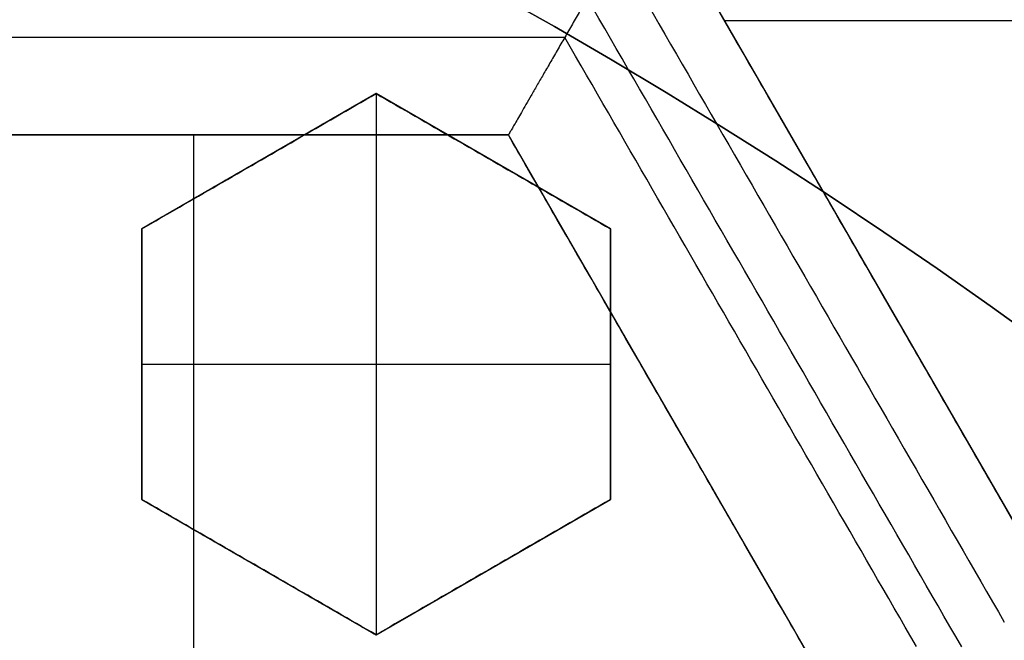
# Model space of a CAD drawing. Header units: centimetres. Extents: x -10 to 8.9, y -29.1 to -8.
# Tile 681 of 1035: x -6.331 to -6.2302, y -27.7907 to -27.7272. Entities that reach past the tile are written whole.
import ezdxf

# ---------------------------------------------------------------- set-up
doc = ezdxf.new("R2010")
doc.units = ezdxf.units.CM
doc.layers.add('Default', color=7, linetype='Continuous', true_color=0x000000)

msp = doc.modelspace()

# ---------------------------------------------------------------- linework, layer by layer
at = {"layer": 'Default'}
for p, q in [((-6.259298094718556, -27.72648953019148, -1.13953175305), (-6.227048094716, -27.78234816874, -1.13953175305)), ((-6.150861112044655, -27.727303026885, -1.065), (-6.258828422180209, -27.727303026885, -1.065)), ((-6.294499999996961, -27.73474820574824, 0.17731520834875), (-6.318499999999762, -27.74860461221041, 0.17731520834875)), ((-6.2705, -27.74860461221, 0.173085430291), (-6.294500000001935, -27.73474820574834, 0.173085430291)), ((-6.2945, -27.73474820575, 0.1625), (-6.2945, -27.79017383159, 0.1625)), ((-6.280948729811, -27.73898953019, -1.1406474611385), (-6.345448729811, -27.73898953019, -1.1406474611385)), ((-6.313198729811, -27.73898953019, -1.20963101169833), (-6.313198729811, -27.73898953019, -1.065)), ((-6.313198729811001, -27.73898953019, -1.065), (-6.313198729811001, -27.85070680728, -1.065)), ((-6.248698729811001, -27.79484816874, -1.1406474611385), (-6.280948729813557, -27.73898953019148, -1.1406474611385)), ((-6.306499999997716, -27.74167640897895, 0.1625), (-6.306499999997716, -27.74167640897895, 0.1878858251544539)), ((-6.282500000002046, -27.74167640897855, 0.1625), (-6.282500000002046, -27.74167640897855, 0.1836684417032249)), ((-6.3185, -27.74860461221, 0.18178364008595), (-6.3185, -27.77631742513, 0.18178364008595)), ((-6.2705, -27.77631742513, 0.17731520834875), (-6.2705, -27.74860461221, 0.17731520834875)), ((-6.243411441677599, -27.75400602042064, -1.207274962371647), (-6.243411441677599, -27.75400602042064, -1.065)), ((-6.3185, -27.76246101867, 0.1625), (-6.2705, -27.76246101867, 0.1625)), ((-6.3185, -27.76246101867, 0.1625), (-6.3185, -27.76246101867, 0.1966138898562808)), ((-6.2705, -27.76246101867, 0.1625), (-6.2705, -27.76246101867, 0.1878858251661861)), ((-6.264823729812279, -27.76691884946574, -1.209631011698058), (-6.264823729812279, -27.76691884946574, -1.065)), ((-6.318500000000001, -27.77631742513, 0.18182083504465), (-6.294500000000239, -27.79017383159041, 0.18182083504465)), ((-6.294500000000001, -27.79017383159, 0.18178364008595), (-6.270500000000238, -27.77631742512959, 0.18178364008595)), ((-6.30650000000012, -27.78324562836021, 0.1625), (-6.30650000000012, -27.78324562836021, 0.2011390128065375)), ((-6.28250000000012, -27.78324562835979, 0.1625), (-6.28250000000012, -27.78324562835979, 0.1966138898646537))]:
    msp.add_line(p, q, dxfattribs=at)
at = {"layer": 'Default', "extrusion": (0, 0, -1)}
for centre, radius, start, end in [((6.550000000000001, -28.205, -0.45), 0.9, 90, 270), ((6.550000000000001, -28.205, 0.3399975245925), 0.8999999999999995, 90, 270), ((6.550000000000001, -28.205, 1.15), 0.8550000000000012, 90, 270), ((6.550000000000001, -28.205, 0.82), 0.8250000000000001, 0, 180), ((6.550000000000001, -28.205, 1.03), 0.82, 0, 180), ((6.550000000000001, -28.205, 1.005), 0.795, 0, 180), ((6.550000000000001, -28.205, 1.005), 0.7825000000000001, 0, 180), ((6.550000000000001, -28.205, 0.5348786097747), 0.7584500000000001, 90, 180), ((6.550000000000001, -28.205, 0.895), 0.7575000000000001, 0, 180), ((6.550000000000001, -28.205, -0.2075), 0.75, 0, 180), ((6.550000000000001, -28.205, -0.2075), 0.7025000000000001, 0, 180), ((6.550000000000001, -28.205, -0.1825), 0.6775000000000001, 0, 180), ((6.550000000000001, -28.205, -0.1725), 0.6774999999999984, 0, 180), ((6.550000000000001, -28.205, -0.2), 0.6725, 0, 180), ((6.550000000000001, -28.205, -0.1625), 0.6725, 0, 180), ((6.550000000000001, -28.205, -0.2), 0.6367740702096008, 0, 180), ((6.550000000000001, -28.205, -0.1809807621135), 0.6125, 0, 180), ((6.550000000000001, -28.205, -0.195), 0.6075000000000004, 0, 180), ((6.550000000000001, -28.205, -0.1625), 0.6075, 0, 180), ((6.550000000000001, -28.205, 1.24), 0.6075, 0, 180), ((6.550000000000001, -28.205, 1.220980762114), 0.6075, 0, 180), ((6.550000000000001, -28.205, -0.4), 0.5999999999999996, 90, 270), ((6.550000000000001, -28.205, -0.18660444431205), 0.5500000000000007, 0, 180), ((6.549999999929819, -28.20499999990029, 1.195), 0.6224999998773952, 120.2301041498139, 132.4513220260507)]:
    msp.add_arc(centre, radius, start, end, dxfattribs=at)
at = {"layer": 'Default'}
for centre, radius, start, end in [((-6.550000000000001, -28.205, -0.82), 0.8349999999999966, 270, 90), ((-6.550000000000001, -28.205, -1.13), 0.8349999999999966, 270, 90), ((-6.550000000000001, -28.205, -0.9750000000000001), 0.8350000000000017, 270, 90), ((-6.550000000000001, -28.205, -0.845), 0.8250000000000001, 0, 180), ((-6.550000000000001, -28.205, -0.8325), 0.8249999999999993, 0, 180), ((-6.550000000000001, -28.205, -0.87), 0.8, 0, 180), ((-6.550000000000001, -28.205, -0.87), 0.7825000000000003, 0, 180), ((-6.550000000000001, -28.205, 0.35), 0.775, 270, 90), ((-6.550000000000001, -28.205, -0.1486250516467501), 0.7749999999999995, 270, 90), ((-6.550000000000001, -28.205, -0.9800000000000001), 0.7575000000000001, 0, 180), ((-6.550000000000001, -28.205, -0.9375), 0.7575000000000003, 0, 180), ((-6.550000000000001, -28.205, -0.53), 0.75, 0, 180), ((-6.550000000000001, -28.205, -0.1612499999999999), 0.75, 0, 74.77009621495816), ((-6.550000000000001, -28.205, 0.1625), 0.6775000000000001, 0, 180), ((-6.550000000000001, -28.205, 0.18125), 0.6724999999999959, 0, 180), ((-6.550000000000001, -28.205, -1.21), 0.67, 0, 180), ((-6.550000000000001, -28.205, -1.24), 0.6400000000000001, 0, 180), ((-6.549999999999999, -28.205, 0.2), 0.6367740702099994, 0, 180), ((-6.550000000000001, -28.205, 0.1625), 0.6231698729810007, 0, 180), ((-6.550000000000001, -28.205, 0.17875), 0.6074999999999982, 0, 180), ((-6.550000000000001, -28.205, -1.230490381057), 0.6074999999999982, 0, 180), ((-6.550000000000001, -28.205, 0.45), 0.6000000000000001, 270, 90), ((-6.550000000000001, -28.205, 0.35), 0.6000000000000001, 270, 90), ((-6.550000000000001, -28.205, 0.195), 0.55, 0, 180), ((-6.550000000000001, -28.205, 0.1782088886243), 0.55, 0, 180)]:
    msp.add_arc(centre, radius, start, end, dxfattribs=at)
at = {"layer": 'Default', "extrusion": (-0.8660254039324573, -0.4999999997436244, -1.389570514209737e-09)}
msp.add_arc((21.15124651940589, -0.144999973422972, 19.28991381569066), 1.097599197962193, 255.3750176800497, 259.4773508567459, dxfattribs=at)
at = {"layer": 'Default', "extrusion": (0.8660254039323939, 0.4999999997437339, 1.392116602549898e-09)}
msp.add_arc((-21.15124651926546, -0.1449999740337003, -19.29495583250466), 1.099813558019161, 280.5012221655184, 284.5948818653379, dxfattribs=at)
at = {"layer": 'Default', "extrusion": (-0.8660254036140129, -0.5000000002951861, 1.592475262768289e-09)}
msp.add_arc((21.15124650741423, -0.1450000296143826, 19.28395593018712), 1.088452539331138, 255.6358824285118, 259.1692694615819, dxfattribs=at)
at = {"layer": 'Default', "extrusion": (-6.195815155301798e-07, 0.9999999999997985, -1.377964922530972e-07)}
msp.add_arc((6.550017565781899, -0.1450034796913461, -27.7289854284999), 1.100648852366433, 255.5406068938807, 259.3820757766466, dxfattribs=at)
at = {"layer": 'Default', "extrusion": (0.8660257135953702, 0.499999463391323, -1.378046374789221e-07)}
msp.add_arc((-21.15125876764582, -0.1450027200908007, -19.29894277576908), 1.100648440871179, 280.6179234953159, 284.4593938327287, dxfattribs=at)
at = {"layer": 'Default', "extrusion": (0, 1, 0)}
for centre, radius, start, end in [((6.549999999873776, -0.1450000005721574, -27.73898953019), 1.090648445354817, 255.7183135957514, 259.19015235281), ((6.550000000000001, -0.145, -27.73898953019), 1.090648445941, 255.718313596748, 259.190152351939)]:
    msp.add_arc(centre, radius, start, end, dxfattribs=at)
at = {"layer": 'Default', "extrusion": (0.8660254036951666, 0.500000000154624, -1.00782657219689e-09)}
msp.add_arc((-21.15124651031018, -0.1450000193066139, -19.30895592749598), 1.090648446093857, 280.8098476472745, 284.2816864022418, dxfattribs=at)
at = {"layer": 'Default', "extrusion": (0.8660254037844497, 0.4999999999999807, 0)}
msp.add_arc((-21.15124651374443, -0.145, -19.30895592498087), 1.090648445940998, 280.8098476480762, 282.1040833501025, dxfattribs=at)
at = {"layer": 'Default'}
for points, degree in [([(-6.550000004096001, -27.30500495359, -1.129995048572), (-6.537465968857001, -27.30500495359, -1.129995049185), (-6.512386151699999, -27.30552127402, -1.129973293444), (-6.474783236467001, -27.3078854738, -1.129982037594), (-6.437304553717, -27.31181799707, -1.129979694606), (-6.399970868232, -27.3173257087, -1.129980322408), (-6.362926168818, -27.32438806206, -1.129980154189), (-6.326197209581, -27.3329983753, -1.129980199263), (-6.289861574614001, -27.34314050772, -1.129980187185), (-6.254013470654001, -27.35478489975, -1.129980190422), (-6.218660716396, -27.36792869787, -1.129980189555), (-6.183898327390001, -27.38253814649, -1.129980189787), (-6.149770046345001, -27.39859430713, -1.129980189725), (-6.116350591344, -27.41606289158, -1.129980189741), (-6.083707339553, -27.43490588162, -1.129980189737), (-6.051859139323, -27.45511347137, -1.129980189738), (-6.020892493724, -27.47663251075, -1.129980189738), (-5.990848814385, -27.49943348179, -1.129980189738), (-5.961791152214, -27.52346942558, -1.129980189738), (-5.933780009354, -27.54868705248, -1.129980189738), (-5.906829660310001, -27.5750745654, -1.129980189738), (-5.881013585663, -27.60256235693, -1.129980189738), (-5.856368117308, -27.63111066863, -1.129980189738), (-5.832942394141, -27.66066372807, -1.129980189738), (-5.810787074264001, -27.69115373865, -1.129980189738), (-5.789912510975, -27.72256746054, -1.129980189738), (-5.770375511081, -27.75482271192, -1.129980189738), (-5.752204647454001, -27.78787084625, -1.129980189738), (-5.735435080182, -27.8216495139, -1.129980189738), (-5.720103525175, -27.8560794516, -1.129980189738), (-5.706216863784, -27.89114626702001, -1.129980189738), (-5.693813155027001, -27.92675906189, -1.129980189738), (-5.682910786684, -27.96286272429, -1.129980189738), (-5.673530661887, -27.99939085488, -1.129980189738), (-5.665692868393, -28.03625586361, -1.129980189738), (-5.659400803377, -28.07344306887, -1.129980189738), (-5.654672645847, -28.11085723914, -1.129980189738), (-5.651515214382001, -28.14843802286, -1.129980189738), (-5.649934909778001, -28.18611932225, -1.129980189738), (-5.649933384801, -28.22380820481, -1.129980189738), (-5.65151069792, -28.26149020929, -1.129980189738), (-5.654665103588, -28.29907102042, -1.129980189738), (-5.659390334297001, -28.33648606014, -1.129980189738), (-5.665679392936, -28.37367347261, -1.129980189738), (-5.673514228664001, -28.41053911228, -1.129980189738), (-5.68289159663, -28.447068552, -1.129980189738), (-5.693791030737, -28.48317285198, -1.129980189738), (-5.706192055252, -28.51878703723, -1.129980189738), (-5.720075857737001, -28.5538547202, -1.129980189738), (-5.735404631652, -28.58828579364, -1.129980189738), (-5.752171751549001, -28.62206623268, -1.129980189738), (-5.770339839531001, -28.65511550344, -1.129980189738), (-5.78987442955, -28.68737253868, -1.129980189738), (-5.810746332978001, -28.71878763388, -1.129980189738), (-5.832899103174, -28.74927924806, -1.129980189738), (-5.85632282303, -28.77883458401, -1.129980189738), (-5.880965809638, -28.80738458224, -1.129980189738), (-5.906779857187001, -28.83487458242, -1.129980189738), (-5.933727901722, -28.86126400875, -1.129980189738), (-5.961736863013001, -28.88648372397, -1.129980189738), (-5.990793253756, -28.9105224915, -1.129980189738), (-6.020835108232, -28.93332580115, -1.129980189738), (-6.051800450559, -28.95484754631, -1.129980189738), (-6.083647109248, -28.97505764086, -1.129980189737), (-6.116288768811, -28.99390313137, -1.129980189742), (-6.149707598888, -29.01137470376, -1.129980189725), (-6.183834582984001, -29.02743347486, -1.129980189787), (-6.218595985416, -29.04204567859, -1.129980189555), (-6.253947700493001, -29.05519220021, -1.129980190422), (-6.289795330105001, -29.06683951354, -1.129980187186), (-6.326131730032, -29.07698483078, -1.129980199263), (-6.36285948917, -29.08559773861, -1.12998015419), (-6.399900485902, -29.09266234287, -1.129980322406), (-6.437231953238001, -29.0981728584, -1.129979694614), (-6.47471667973, -29.10210911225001, -1.129982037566), (-6.512339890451, -29.1044772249, -1.129973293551), (-6.537448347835, -29.10499504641, -1.129995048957), (-6.549999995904, -29.10499504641, -1.129995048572)], 3), ([(-6.550000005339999, -27.32500645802, -1.149993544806), (-6.537651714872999, -27.32500645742, -1.149993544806), (-6.512986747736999, -27.32554459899, -1.150002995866), (-6.476051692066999, -27.32787036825, -1.14999919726), (-6.439276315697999, -27.33175223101, -1.150000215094), (-6.402654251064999, -27.33717969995, -1.149999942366), (-6.366301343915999, -27.34414129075, -1.150000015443), (-6.330232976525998, -27.35263500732, -1.149999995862), (-6.294592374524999, -27.36262965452, -1.150000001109), (-6.259531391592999, -27.37406902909, -1.149999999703), (-6.225026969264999, -27.3869473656, -1.15000000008), (-6.191106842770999, -27.40125022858, -1.149999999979), (-6.157777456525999, -27.41697696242, -1.150000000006), (-6.125134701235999, -27.43408646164, -1.149999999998), (-6.093256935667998, -27.45253472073, -1.15), (-6.062162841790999, -27.47231088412, -1.15), (-6.031930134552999, -27.49336665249, -1.15), (-6.002594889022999, -27.51567691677, -1.15), (-5.974227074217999, -27.53918966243, -1.15), (-5.946891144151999, -27.56384678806, -1.15), (-5.920598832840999, -27.58963664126, -1.15), (-5.895416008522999, -27.61649551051, -1.15), (-5.871372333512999, -27.64439091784, -1.15), (-5.848517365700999, -27.67326728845, -1.15), (-5.826900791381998, -27.7030584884, -1.15), (-5.806533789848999, -27.73375047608, -1.15), (-5.787472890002, -27.76526110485, -1.15), (-5.76974489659, -27.79754437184, -1.15), (-5.753383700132, -27.83054026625, -1.15), (-5.738424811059, -27.86417236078, -1.15), (-5.724875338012, -27.89842624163, -1.15), (-5.71277321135, -27.93321101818, -1.15), (-5.702135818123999, -27.96847408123, -1.15), (-5.692983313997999, -28.00415159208, -1.15), (-5.68533537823, -28.04015809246, -1.15), (-5.679195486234, -28.07647885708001, -1.15), (-5.674581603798, -28.11301879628, -1.15), (-5.67150000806, -28.14971971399, -1.15), (-5.669956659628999, -28.18652113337, -1.15), (-5.669953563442, -28.22333487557, -1.15), (-5.671491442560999, -28.26014682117, -1.15), (-5.674568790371, -28.29686076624, -1.15), (-5.679179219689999, -28.33341174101, -1.15), (-5.685316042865, -28.36974098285, -1.15), (-5.692961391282, -28.40575529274, -1.15), (-5.702112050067, -28.44144108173, -1.15), (-5.712748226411, -28.47671239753, -1.15), (-5.724850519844, -28.511507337, -1.15), (-5.738400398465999, -28.54576972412, -1.15), (-5.753358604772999, -28.57940639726, -1.15), (-5.769717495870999, -28.61240308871, -1.15), (-5.787441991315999, -28.6446852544, -1.15), (-5.806500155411, -28.6761964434, -1.15), (-5.826864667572, -28.70688945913, -1.15), (-5.848479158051, -28.73668231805, -1.15), (-5.871332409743, -28.76556074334, -1.15), (-5.895372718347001, -28.79345624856, -1.15), (-5.920549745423, -28.82031302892, -1.15), (-5.946837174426, -28.84610244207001, -1.15), (-5.974176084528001, -28.8707665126, -1.15), (-6.002558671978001, -28.89429476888, -1.15), (-6.031913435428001, -28.9166216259, -1.15), (-6.062165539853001, -28.9376912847, -1.15), (-6.093277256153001, -28.95747792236, -1.15), (-6.125171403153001, -28.97593404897, -1.149999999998), (-6.157830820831, -28.99304986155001, -1.150000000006), (-6.191177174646, -29.0087814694, -1.149999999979), (-6.225118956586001, -29.02308952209, -1.15000000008), (-6.25964571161, -29.03597120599, -1.149999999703), (-6.294721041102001, -29.04740944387, -1.150000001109), (-6.330363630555, -29.05739860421, -1.149999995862), (-6.366429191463, -29.06588597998, -1.150000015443), (-6.40278818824, -29.07284313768, -1.149999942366), (-6.439415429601, -29.07826537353, -1.150000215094), (-6.476180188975, -29.08214014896, -1.14999919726), (-6.513077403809, -29.08445837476, -1.150002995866), (-6.537686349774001, -29.08499354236, -1.149993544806), (-6.54999999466, -29.08499354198, -1.149993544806)], 3), ([(-6.549999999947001, -27.42838343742, -0.7616165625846), (-6.538747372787, -27.42824483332, -0.7617551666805), (-6.516204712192, -27.42845367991, -0.7620351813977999), (-6.482313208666, -27.43024072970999, -0.7624632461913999), (-6.448493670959, -27.43350371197, -0.7628974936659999), (-6.414786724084, -27.43824561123, -0.763337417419), (-6.381352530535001, -27.44444544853, -0.7637809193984), (-6.348201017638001, -27.45209983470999, -0.7642278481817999), (-6.315445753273, -27.46118216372, -0.764676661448), (-6.283108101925, -27.47168408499, -0.7651270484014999), (-6.251249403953, -27.48358745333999, -0.7655781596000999), (-6.219910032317, -27.49687984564, -0.766029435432), (-6.189177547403, -27.51152847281, -0.7664796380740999), (-6.159225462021, -27.52744172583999, -0.7669261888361), (-6.130017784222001, -27.54461827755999, -0.7673695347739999), (-6.101215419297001, -27.56329288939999, -0.7678150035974), (-6.073286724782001, -27.58321536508, -0.7682556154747), (-6.047409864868, -27.60344005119, -0.7686723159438), (-6.024707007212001, -27.6227118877, -0.7690451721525), (-6.004504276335, -27.64114310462, -0.7693833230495), (-5.984998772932, -27.66020157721, -0.7697151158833), (-5.965776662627, -27.68034635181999, -0.7700594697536), (-5.947249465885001, -27.70119728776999, -0.7704083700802), (-5.929608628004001, -27.72252886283, -0.7707584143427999), (-5.913139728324, -27.74390244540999, -0.7711027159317), (-5.896745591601, -27.76673460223, -0.7714641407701), (-5.879471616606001, -27.79280128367, -0.7718690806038), (-5.862185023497, -27.82140181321, -0.7723044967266), (-5.845650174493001, -27.85166194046, -0.7727558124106), (-5.830525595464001, -27.88248582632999, -0.7732063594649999), (-5.816816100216, -27.91378163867, -0.7736550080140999), (-5.804432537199, -27.94575507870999, -0.7741047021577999), (-5.793443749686, -27.97826360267, -0.7745533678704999), (-5.783885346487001, -28.01119863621, -0.7749995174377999), (-5.775776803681, -28.04447658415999, -0.7754420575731), (-5.769121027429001, -28.07806966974, -0.7758806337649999), (-5.763924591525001, -28.11195605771, -0.7763150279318), (-5.760204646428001, -28.14606329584, -0.7767440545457), (-5.75797080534, -28.18027120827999, -0.7771671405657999), (-5.757226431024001, -28.21470555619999, -0.7775824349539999), (-5.757979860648, -28.24925848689, -0.7780047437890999), (-5.760231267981, -28.28374168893, -0.7784336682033), (-5.763975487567, -28.31808767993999, -0.7788678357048), (-5.769197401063, -28.35219385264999, -0.7793060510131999), (-5.775894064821, -28.38605939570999, -0.7797482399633), (-5.784064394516, -28.41964983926, -0.7801939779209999), (-5.793686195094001, -28.45285785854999, -0.7806418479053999), (-5.804730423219, -28.48558927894, -0.781090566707), (-5.817164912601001, -28.51776854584, -0.7815390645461), (-5.830995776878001, -28.54941158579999, -0.7819875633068), (-5.846175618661, -28.5804064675, -0.7824344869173), (-5.862691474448, -28.61072888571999, -0.7828794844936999), (-5.880499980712, -28.64029706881, -0.7833213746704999), (-5.899571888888, -28.66906635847, -0.7837594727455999), (-5.91989141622, -28.69700629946, -0.7841934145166), (-5.941356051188, -28.72398166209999, -0.7846208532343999), (-5.963982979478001, -28.75002327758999, -0.7850431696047), (-5.987781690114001, -28.77512537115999, -0.7854569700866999), (-6.012782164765, -28.7993101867, -0.7858765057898), (-6.03884161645, -28.82242111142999, -0.7863039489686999), (-6.065837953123, -28.84435183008, -0.786736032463), (-6.093752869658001, -28.86509285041, -0.7871728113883), (-6.122529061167, -28.88460275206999, -0.7876132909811), (-6.15214747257, -28.90286625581, -0.7880571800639), (-6.18250003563, -28.91981717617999, -0.7885028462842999), (-6.213581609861, -28.93545322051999, -0.7889502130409), (-6.245293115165, -28.94972306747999, -0.7893978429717), (-6.277594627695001, -28.96261096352, -0.7898451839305), (-6.310433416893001, -28.97409375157, -0.790291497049), (-6.343717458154, -28.98414082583, -0.7907355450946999), (-6.377431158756, -28.99274659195, -0.7911771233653), (-6.411455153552, -28.99988067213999, -0.7916146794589), (-6.445763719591, -29.00553981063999, -0.7920479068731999), (-6.480290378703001, -29.00971218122, -0.7924759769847), (-6.515041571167, -29.01239375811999, -0.7928989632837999), (-6.538334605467, -29.01317723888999, -0.7931772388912), (-6.549999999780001, -29.01331529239, -0.7933152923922)], 3), ([(-6.550000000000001, -28.98, -0.6472501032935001), (-6.538733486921, -28.98, -0.6470307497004), (-6.516189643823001, -28.97950872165, -0.6465878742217), (-6.482389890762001, -28.97729300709, -0.6459119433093), (-6.448718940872, -28.97360204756, -0.6452266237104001), (-6.415286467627, -28.96845141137, -0.6445341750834), (-6.382136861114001, -28.9618541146, -0.6438355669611), (-6.349274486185, -28.95380935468, -0.6431308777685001), (-6.316821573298, -28.94434696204, -0.6424227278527), (-6.284787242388, -28.93346993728, -0.6417113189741), (-6.253280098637, -28.92121449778, -0.6409990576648), (-6.222324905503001, -28.90759197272, -0.6402865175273), (-6.191987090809, -28.89262837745, -0.6395751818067), (-6.162348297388, -28.87636610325, -0.6388669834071), (-6.133423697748, -28.85881215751, -0.6381622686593), (-6.1053183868, -28.84003103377, -0.6374636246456), (-6.07803369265, -28.82002363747, -0.6367710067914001), (-6.051669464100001, -28.7988625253, -0.6360872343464), (-6.026237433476, -28.77655854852, -0.6354115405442), (-6.001809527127, -28.75317251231, -0.6347498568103), (-5.978430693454, -28.72875070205, -0.6340883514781), (-5.956125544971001, -28.70331637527, -0.6334126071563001), (-5.934966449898, -28.67695331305, -0.6327288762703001), (-5.914960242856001, -28.6496691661, -0.6320362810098), (-5.896181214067, -28.62156563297, -0.6313376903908), (-5.878632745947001, -28.59264971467, -0.6306331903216), (-5.862367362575, -28.56300470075, -0.6299248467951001), (-5.847408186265, -28.53267528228, -0.629213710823), (-5.833784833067, -28.50171815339, -0.6285011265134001), (-5.821532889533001, -28.47022030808, -0.6277890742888), (-5.8106490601, -28.43816826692, -0.6270772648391), (-5.801170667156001, -28.40565376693, -0.6263677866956), (-5.793124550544, -28.37276766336, -0.6256626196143), (-5.786530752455, -28.33961176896, -0.6249639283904), (-5.78138744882, -28.30619858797, -0.6242718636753), (-5.777701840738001, -28.27254822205, -0.6235871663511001), (-5.775489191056, -28.23876096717, -0.6229108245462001), (-5.774754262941, -28.20494234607, -0.6222489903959), (-5.775493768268, -28.17114853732, -0.6215875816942), (-5.777706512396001, -28.13740264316, -0.6209120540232), (-5.781393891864, -28.10374893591, -0.6202272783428), (-5.786546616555, -28.07029563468, -0.6195343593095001), (-5.793145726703, -28.0371388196, -0.6188356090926), (-5.801183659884, -28.00430073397, -0.6181314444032), (-5.810652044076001, -27.97182316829, -0.6174227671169), (-5.821536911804, -27.93976765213, -0.6167108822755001), (-5.833799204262, -27.90824671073, -0.6159982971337), (-5.847421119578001, -27.87729763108, -0.615285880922), (-5.862376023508, -27.84697847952, -0.6145749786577), (-5.878652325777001, -27.8173156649, -0.613866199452), (-5.896211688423, -27.78838626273, -0.6131613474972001), (-5.914995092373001, -27.76028113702, -0.6124626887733), (-5.934999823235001, -27.73300334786, -0.6117702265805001), (-5.956160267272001, -27.70664206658, -0.6110865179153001), (-5.978475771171, -27.68119987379, -0.6104105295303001), (-6.001860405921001, -27.6567765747, -0.6097489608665), (-6.026289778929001, -27.63339360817, -0.6090872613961), (-6.051718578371, -27.61109628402, -0.6084116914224), (-6.078088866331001, -27.58993391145, -0.6077277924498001), (-6.105377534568, -27.56992754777, -0.6070351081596), (-6.133484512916, -27.55114909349, -0.6063364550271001), (-6.162412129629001, -27.53359698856, -0.6056316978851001), (-6.192055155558, -27.51733618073, -0.6049234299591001), (-6.222391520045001, -27.50237706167, -0.6042121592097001), (-6.253344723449, -27.48875867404, -0.6034996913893), (-6.284863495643, -27.47650207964, -0.6027871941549), (-6.316910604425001, -27.46562484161, -0.6020755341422), (-6.349366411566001, -27.45616608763, -0.6013673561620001), (-6.382222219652, -27.44812703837, -0.6006628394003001), (-6.415376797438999, -27.44153241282, -0.5999641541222), (-6.448824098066, -27.43638416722, -0.5992714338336), (-6.482460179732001, -27.43270175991, -0.5985868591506), (-6.516196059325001, -27.43049163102, -0.5979122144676), (-6.538732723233, -27.43, -0.5974694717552), (-6.550000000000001, -27.43, -0.5972501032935)], 3), ([(-6.272865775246, -27.72498944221, -1.209324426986), (-6.273111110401, -27.72541437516, -1.209579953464), (-6.273613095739, -27.72628383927, -1.210030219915), (-6.274394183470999, -27.72763672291, -1.210521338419), (-6.274915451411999, -27.72853958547, -1.210718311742), (-6.275175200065, -27.72898948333, -1.210785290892)], 3), ([(-6.259298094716, -27.72648953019, -1.065), (-6.243173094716, -27.754418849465, -1.065), (-6.227048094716, -27.78234816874, -1.065)], 2), ([(-6.275175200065, -27.72898948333, -1.210785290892), (-6.275437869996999, -27.729444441, -1.210853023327), (-6.275955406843, -27.73034084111, -1.210922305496), (-6.276699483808, -27.73162962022, -1.210840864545), (-6.277395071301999, -27.7328344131, -1.210591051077), (-6.278037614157, -27.73394732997, -1.210191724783), (-6.278631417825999, -27.7349758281, -1.209649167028), (-6.279161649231, -27.73589421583, -1.208984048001), (-6.279622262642, -27.73669202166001, -1.208221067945), (-6.280022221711, -27.73738477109, -1.207354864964), (-6.280353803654, -27.73795908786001, -1.206402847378), (-6.280612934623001, -27.73840791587, -1.205389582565), (-6.28080405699, -27.73873894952, -1.204301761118), (-6.28092202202, -27.73894327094, -1.203146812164), (-6.280948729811, -27.73898953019, -1.202346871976), (-6.280948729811, -27.73898953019, -1.201941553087)], 3), ([(-6.2945, -27.73474820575, 0.1625), (-6.3065, -27.74167640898, 0.1625), (-6.3185, -27.74860461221, 0.1625)], 2), ([(-6.3185, -27.74860461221, 0.1921304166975), (-6.315933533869, -27.74712286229, 0.1912268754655), (-6.310733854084, -27.74412082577, 0.1893906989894), (-6.302741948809, -27.73950669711, 0.1865514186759), (-6.297270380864, -27.73634768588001, 0.1845960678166), (-6.2945, -27.73474820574, 0.1836031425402)], 3), ([(-6.2705, -27.74860461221, 0.1625), (-6.282500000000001, -27.74167640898, 0.1625), (-6.2945, -27.73474820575, 0.1625)], 2), ([(-6.2945, -27.73474820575, 0.1625), (-6.2945, -27.734748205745, 0.1730515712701), (-6.2945, -27.73474820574, 0.1836031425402)], 2), ([(-6.2945, -27.73474820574, 0.1836031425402), (-6.291833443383, -27.73628774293, 0.1836321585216), (-6.286500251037, -27.73936686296, 0.183670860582), (-6.278499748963, -27.74398595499, 0.183670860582), (-6.273166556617, -27.74706507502, 0.1836321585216), (-6.2705, -27.74860461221, 0.1836031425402)], 3), ([(-6.345448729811, -27.73898953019, -1.065), (-6.313198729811, -27.73898953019, -1.065), (-6.280948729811, -27.73898953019, -1.065)], 2), ([(-6.280948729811, -27.73898953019, -1.065), (-6.280948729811, -27.73898953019, -1.1334707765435), (-6.280948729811, -27.73898953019, -1.201941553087)], 2), ([(-6.248698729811, -27.79484816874, -1.065), (-6.264823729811, -27.766918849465, -1.065), (-6.280948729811, -27.73898953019, -1.065)], 2), ([(-6.3185, -27.74860461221, 0.1625), (-6.3185, -27.76246101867, 0.1625), (-6.3185, -27.77631742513, 0.1625)], 2), ([(-6.3185, -27.77631742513, 0.2010672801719), (-6.3185, -27.77337577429, 0.2001251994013), (-6.3185, -27.76740085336, 0.1982073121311), (-6.3185, -27.75817467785, 0.1952323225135), (-6.3185, -27.75182633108, 0.1931761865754), (-6.3185, -27.74860461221, 0.1921304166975)], 3), ([(-6.3185, -27.74860461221, 0.1921304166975), (-6.3185, -27.74860461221, 0.17731520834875), (-6.3185, -27.74860461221, 0.1625)], 2), ([(-6.2705, -27.74860461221, 0.1836031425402), (-6.2705, -27.74860461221, 0.1730515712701), (-6.2705, -27.74860461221, 0.1625)], 2), ([(-6.2705, -27.77631742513, 0.1625), (-6.2705, -27.76246101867, 0.1625), (-6.2705, -27.74860461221, 0.1625)], 2), ([(-6.2705, -27.74860461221, 0.1836031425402), (-6.2705, -27.75180477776, 0.1845964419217), (-6.2705, -27.75812440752, 0.1865522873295), (-6.2705, -27.76735258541, 0.1893915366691), (-6.2705, -27.77335509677, 0.1912272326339), (-6.2705, -27.77631742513, 0.1921304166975)], 3), ([(-6.3185, -27.77631742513, 0.1625), (-6.3065, -27.78324562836, 0.1625), (-6.2945, -27.79017383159, 0.1625)], 2), ([(-6.2945, -27.79017383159, 0.2010672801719), (-6.297166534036, -27.78863430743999, 0.2010991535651), (-6.30249969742, -27.78555520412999, 0.2011416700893), (-6.31050030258, -27.78093605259, 0.2011416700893), (-6.315833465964, -27.77785694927, 0.2010991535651), (-6.3185, -27.77631742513, 0.2010672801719)], 3), ([(-6.3185, -27.77631742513, 0.2010672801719), (-6.3185, -27.77631742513, 0.18178364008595), (-6.3185, -27.77631742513, 0.1625)], 2), ([(-6.2945, -27.79017383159, 0.1625), (-6.282500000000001, -27.78324562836, 0.1625), (-6.2705, -27.77631742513, 0.1625)], 2), ([(-6.2705, -27.77631742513, 0.1921304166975), (-6.273291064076, -27.77792884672, 0.1931765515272), (-6.278790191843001, -27.78110376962, 0.1952331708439), (-6.286780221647, -27.78571681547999, 0.1982081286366), (-6.291953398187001, -27.78870355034, 0.2001255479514), (-6.2945, -27.79017383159, 0.2010672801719)], 3), ([(-6.2705, -27.77631742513, 0.1921304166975), (-6.2705, -27.77631742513, 0.17731520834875), (-6.2705, -27.77631742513, 0.1625)], 2), ([(-6.2945, -27.79017383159, 0.2010672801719), (-6.2945, -27.79017383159, 0.18178364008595), (-6.2945, -27.79017383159, 0.1625)], 2)]:
    msp.add_open_spline(points, degree=degree, dxfattribs=at)
for points, knots in [([(-5.978187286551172, -27.65671795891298, -0.8200013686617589), (-5.982028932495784, -27.65271221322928, -0.8198943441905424), (-6.0036866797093, -27.63059904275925, -0.8192981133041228), (-6.045434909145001, -27.592650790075, -0.8182125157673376), (-6.107814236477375, -27.54614199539, -0.81665422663), (-6.1750504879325, -27.505673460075, -0.8150551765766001), (-6.246341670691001, -27.47188979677, -0.8134306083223), (-6.320641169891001, -27.445368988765, -0.8118060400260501), (-6.396800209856, -27.42644239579, -0.8102069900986), (-6.473795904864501, -27.415221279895, -0.8086487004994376), (-6.550005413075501, -27.41158862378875, -0.8071806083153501), (-6.626214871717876, -27.415222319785, -0.8057125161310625), (-6.703210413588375, -27.42644448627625, -0.8041542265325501), (-6.779369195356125, -27.44537211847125, -0.8025551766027), (-6.853668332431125, -27.4718939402, -0.8009306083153), (-6.924959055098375, -27.50567857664, -0.7993060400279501), (-6.992194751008, -27.54614802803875, -0.7977069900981), (-7.054573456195, -27.59265767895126, -0.79614870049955), (-7.111030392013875, -27.64397726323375, -0.7946806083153), (-7.1623492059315, -27.700434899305, -0.7932125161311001), (-7.2088580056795, -27.762814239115, -0.7916542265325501), (-7.249326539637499, -27.83005048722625, -0.7900551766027), (-7.2831102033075, -27.90134167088, -0.7884306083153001), (-7.309631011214, -27.97564116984, -0.78680604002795), (-7.328557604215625, -28.05180020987, -0.7852069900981), (-7.339778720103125, -28.12879590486, -0.78364870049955), (-7.343411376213, -28.205005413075, -0.7821806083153), (-7.339777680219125, -28.28121487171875, -0.7807125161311), (-7.328555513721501, -28.358210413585, -0.77915422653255), (-7.314570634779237, -28.41448112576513, -0.7779727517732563), (-7.305021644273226, -28.4449068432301, -0.7773179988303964), (-7.303262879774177, -28.4503068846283, -0.7772012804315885)], [9.275203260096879, 9.275203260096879, 9.275203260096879, 9.275203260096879, 9.451340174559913, 10.25789556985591, 11.0644509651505, 11.8710063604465, 12.67756175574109, 13.48411715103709, 14.29067254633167, 15.09722794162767, 15.90378333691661, 16.71033873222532, 17.5168941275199, 18.32344952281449, 19.13000491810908, 19.93656031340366, 20.74311570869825, 21.54967110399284, 22.35622649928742, 23.16278189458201, 23.9693372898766, 24.77589268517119, 25.58244808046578, 26.38900347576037, 27.19555887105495, 28.00211426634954, 28.80866966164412, 29.61522505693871, 30.4217804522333, 31.228335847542, 31.40302071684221, 31.40302071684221, 31.40302071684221, 31.40302071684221]), ([(-6.550000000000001, -27.43, -0.662549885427), (-6.538709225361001, -27.43, -0.662769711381), (-6.516127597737, -27.43049355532, -0.6632133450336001), (-6.48231956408, -27.43271317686, -0.663889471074), (-6.448640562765, -27.43640787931, -0.6645749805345), (-6.415154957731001, -27.4415706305, -0.6652685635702), (-6.381926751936, -27.44819158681, -0.6659688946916), (-6.349019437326, -27.45625811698, -0.6666746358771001), (-6.316495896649, -27.46575482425, -0.6673844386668), (-6.28441829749, -27.47666356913, -0.6680969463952), (-6.252847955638, -27.48896350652, -0.6688107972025), (-6.221845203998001, -27.50263113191, -0.6695246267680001), (-6.191469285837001, -27.51764032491, -0.6702370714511), (-6.161778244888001, -27.53396239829, -0.6709467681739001), (-6.132828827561, -27.55156614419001, -0.6716523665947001), (-6.104676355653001, -27.57041790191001, -0.6723524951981), (-6.077374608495, -27.59048163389, -0.6730459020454), (-6.050975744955, -27.61171897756, -0.6737309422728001), (-6.025530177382, -27.6340893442, -0.6744075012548), (-6.00108657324, -27.65754989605, -0.6750698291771), (-5.977691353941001, -27.68205603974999, -0.6757333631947), (-5.955388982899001, -27.7075612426, -0.6764104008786), (-5.934222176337, -27.73401671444, -0.6770960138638), (-5.914231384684, -27.76137194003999, -0.6777898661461), (-5.895454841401, -27.78957464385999, -0.6784903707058), (-5.877928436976, -27.81857095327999, -0.6791962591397), (-5.861685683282, -27.84830545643, -0.6799061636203), (-5.846757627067, -27.87872134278, -0.6806187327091), (-5.833172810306, -27.90976047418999, -0.681332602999), (-5.820957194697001, -27.94136353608, -0.6820464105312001), (-5.810134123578, -27.97347013, -0.6827587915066), (-5.800724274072, -28.00601889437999, -0.6834683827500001), (-5.79274561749, -28.0389476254, -0.6841738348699), (-5.786213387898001, -28.07219337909, -0.6848737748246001), (-5.781140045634, -28.10569263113, -0.6855669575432), (-5.777535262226, -28.13938134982, -0.6862517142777), (-5.775449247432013, -28.17250677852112, -0.6869142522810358), (-5.77500000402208, -28.19439879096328, -0.6873422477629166), (-5.77500000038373, -28.205, -0.6875496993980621)], [-47.44373584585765, -47.44373584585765, -47.44373584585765, -47.44373584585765, -47.10485201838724, -46.76596819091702, -46.42708436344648, -46.08820053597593, -45.74931670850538, -45.41043288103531, -45.07154905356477, -44.73266522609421, -44.39378139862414, -44.0548975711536, -43.71601374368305, -43.3771299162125, -43.03824608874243, -42.69936226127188, -42.36047843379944, -42.02159460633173, -41.68271077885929, -41.34382695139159, -41.00494312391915, -40.66605929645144, -40.327175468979, -39.98829164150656, -39.64940781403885, -39.31052398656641, -38.97164015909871, -38.63275633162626, -38.29387250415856, -37.95498867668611, -37.61610484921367, -37.27722102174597, -36.93833719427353, -36.59945336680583, -36.26056953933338, -35.92168571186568, -35.58280188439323, -35.26461552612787, -35.26461552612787, -35.26461552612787, -35.26461552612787]), ([(-5.775000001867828, -28.205, -0.722249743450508), (-5.77500000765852, -28.19538759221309, -0.7220617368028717), (-5.775389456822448, -28.17445613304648, -0.7216529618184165), (-5.777295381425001, -28.142253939, -0.7210097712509), (-5.780785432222, -28.10846788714, -0.7203240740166), (-5.785752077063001, -28.07486692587, -0.7196297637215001), (-5.792185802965, -28.0415155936, -0.7189285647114), (-5.800074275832, -28.00847794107, -0.7182217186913), (-5.809402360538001, -27.97581743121, -0.7175106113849), (-5.820152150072, -27.94359680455, -0.7167966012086), (-5.832303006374, -27.91187794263, -0.7160810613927), (-5.845831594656, -27.88072176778, -0.7153653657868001), (-5.860711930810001, -27.85018811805, -0.7146508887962), (-5.8769154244, -27.82033564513, -0.7139390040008), (-5.89441094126, -27.79122168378, -0.7132310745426), (-5.913164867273, -27.76290213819, -0.7125284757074), (-5.933141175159, -27.7354313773, -0.7118324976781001), (-5.954301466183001, -27.70886216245, -0.7111446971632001), (-5.976605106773, -27.68324547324, -0.7104655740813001), (-6.000009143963, -27.65863058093, -0.7097994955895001), (-6.024468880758, -27.63506444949, -0.7091363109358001), (-6.049937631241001, -27.61259209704, -0.7084583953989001), (-6.07636645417, -27.59125675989, -0.7077720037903), (-6.103704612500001, -27.57109943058, -0.7070771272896), (-6.131899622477, -27.55215883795, -0.7063754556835), (-6.160897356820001, -27.53447136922, -0.7056682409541), (-6.190642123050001, -27.51807101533, -0.7049568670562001), (-6.221076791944, -27.50298928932, -0.7042426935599), (-6.252142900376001, -27.48925516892, -0.703527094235), (-6.283780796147, -27.47689502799, -0.7028114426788), (-6.315929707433, -27.46593260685, -0.7020971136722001), (-6.3485278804, -27.45638895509, -0.7013854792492), (-6.381512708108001, -27.4482823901, -0.7006779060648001), (-6.414820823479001, -27.44162846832, -0.6999757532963), (-6.448388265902, -27.4364399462, -0.6992803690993), (-6.482150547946, -27.43272676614, -0.6985930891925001), (-6.516042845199, -27.43049602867, -0.6979152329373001), (-6.538680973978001, -27.43, -0.6974704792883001), (-6.550000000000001, -27.43, -0.6972501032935)], [-12.17910646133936, -12.17910646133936, -12.17910646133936, -12.17910646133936, -11.89059843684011, -11.55086705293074, -11.21113566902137, -10.871404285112, -10.53167290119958, -10.19194151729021, -9.852210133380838, -9.512478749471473, -9.172747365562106, -8.833015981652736, -8.493284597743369, -8.153553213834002, -7.813821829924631, -7.474090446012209, -7.134359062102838, -6.794627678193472, -6.454896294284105, -6.115164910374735, -5.775433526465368, -5.435702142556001, -5.095970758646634, -4.756239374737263, -4.416507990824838, -4.076776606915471, -3.737045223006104, -3.397313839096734, -3.057582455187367, -2.717851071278, -2.378119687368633, -2.038388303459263, -1.698656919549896, -1.358925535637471, -1.019194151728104, -0.6794627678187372, -0.3397313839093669, 0, 0, 0, 0]), ([(-5.791549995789, -28.20499952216, -0.6049143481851), (-5.791550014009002, -28.19394430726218, -0.6046840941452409), (-5.792033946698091, -28.17184083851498, -0.6042229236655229), (-5.794201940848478, -28.13880963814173, -0.6035314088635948), (-5.797813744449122, -28.10585925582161, -0.6028337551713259), (-5.802866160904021, -28.07307540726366, -0.6021325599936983), (-5.809344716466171, -28.04055435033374, -0.6014285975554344), (-5.817231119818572, -28.0083744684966, -0.6007240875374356), (-5.826503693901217, -27.97660514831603, -0.6000202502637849), (-5.837145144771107, -27.94529092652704, -0.5993190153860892), (-5.849139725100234, -27.91447319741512, -0.5986227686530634), (-5.862469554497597, -27.88419936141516, -0.5979316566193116), (-5.877110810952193, -27.85452667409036, -0.5972425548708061), (-5.893037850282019, -27.82551043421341, -0.5965529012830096), (-5.910215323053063, -27.79721710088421, -0.5958619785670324), (-5.928601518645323, -27.76971267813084, -0.5951690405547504), (-5.948175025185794, -27.74302760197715, -0.5944753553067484), (-5.968918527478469, -27.71719181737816, -0.5937833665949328), (-5.990781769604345, -27.69227434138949, -0.5930949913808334), (-6.013713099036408, -27.66833543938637, -0.5924075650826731), (-6.037661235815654, -27.64542761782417, -0.5917186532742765), (-6.062583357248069, -27.62359021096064, -0.5910263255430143), (-6.088435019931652, -27.6028624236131, -0.5903285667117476), (-6.115139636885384, -27.5833025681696, -0.5896276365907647), (-6.142664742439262, -27.56493012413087, -0.5889251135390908), (-6.17097869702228, -27.54776754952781, -0.588221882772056), (-6.200007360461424, -27.53186089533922, -0.5875188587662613), (-6.22967590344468, -27.51724786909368, -0.5868171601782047), (-6.259939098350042, -27.50394718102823, -0.5861193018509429), (-6.290753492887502, -27.49197705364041, -0.5854286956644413), (-6.322066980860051, -27.48135836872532, -0.5847420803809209), (-6.353823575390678, -27.47211141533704, -0.584053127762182), (-6.385956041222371, -27.46425694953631, -0.583361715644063), (-6.418387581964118, -27.45781285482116, -0.5826689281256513), (-6.451078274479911, -27.45278612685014, -0.5819758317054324), (-6.483994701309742, -27.44918604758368, -0.5812844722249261), (-6.516977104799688, -27.44702945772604, -0.5805979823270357), (-6.5390083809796, -27.44655019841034, -0.580140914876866), (-6.549999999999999, -27.44655021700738, -0.5799126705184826)], [0, 0, 0, 0, 0.3310869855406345, 0.662173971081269, 0.9932609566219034, 1.324347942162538, 1.655434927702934, 1.986521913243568, 2.317608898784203, 2.648695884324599, 2.979782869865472, 3.310869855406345, 3.641956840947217, 3.97304382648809, 4.304130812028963, 4.635217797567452, 4.966304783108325, 5.297391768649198, 5.628478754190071, 5.959565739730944, 6.290652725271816, 6.621739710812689, 6.952826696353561, 7.283913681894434, 7.615000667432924, 7.946087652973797, 8.27717463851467, 8.608261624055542, 8.939348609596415, 9.270435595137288, 9.60152258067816, 9.932609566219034, 10.2636965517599, 10.5947835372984, 10.92587052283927, 11.25695750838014, 11.58804449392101, 11.91769594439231, 11.91769594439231, 11.91769594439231, 11.91769594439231])]:
    msp.add_open_spline(points, degree=3, knots=knots, dxfattribs=at)

doc.saveas('drawing.dxf')
